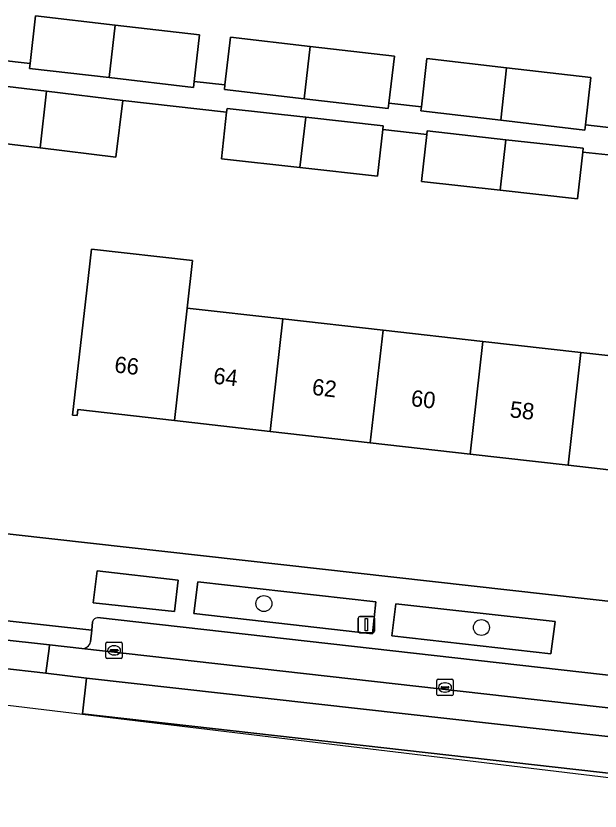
# Model space of a CAD drawing. Extents: x 162026 to 163502, y 387295 to 388169.
# Drawn here: x 162657.2 to 162692.94, y 387351.26 to 387399.96 of the extents above; entities that cross this region are included whole.
import ezdxf

# ---------------------------------------------------------------- set-up
doc = ezdxf.new("R2010")
doc.units = 0
for name, color, linetype in [('IMGEO_Boom', 7, 'Continuous'), ('IMGEO_Erf', 7, 'Continuous'), ('IMGEO_Groenvoorziening', 7, 'Continuous'), ('IMGEO_Kolk', 7, 'Continuous'), ('IMGEO_Lichtmast', 7, 'Continuous'), ('IMGEO_Pand', 7, 'Continuous'), ('IMGEO_Pand_nummerreeks', 7, 'Continuous'), ('IMGEO_Parkeervlak_open', 7, 'Continuous'), ('IMGEO_Rijbaan_lokaal_gesloten', 7, 'Continuous'), ('IMGEO_Rijbaan_lokaal_open', 7, 'Continuous'), ('IMGEO_Voetpad_open', 7, 'Continuous')]:
    doc.layers.add(name, color=color, linetype=linetype)

msp = doc.modelspace()

# ---------------------------------------------------------------- linework, layer by layer
at = {"layer": 'IMGEO_Boom'}
for centre in [(162672.374, 387363.969), (162685.684, 387362.505)]:
    msp.add_circle(centre, 0.489, dxfattribs=at)
at = {"layer": 'IMGEO_Erf'}
for points in [[(162656.048, 387397.275), (162658.066, 387397.051), (162658.405, 387399.962), (162663.273, 387399.396), (162668.434, 387398.795), (162668.102, 387395.94), (162669.992, 387395.731), (162670.333, 387398.662), (162675.202, 387398.096), (162680.362, 387397.495), (162680.027, 387394.62), (162682.01, 387394.4), (162682.353, 387397.351), (162687.221, 387396.785), (162692.382, 387396.184), (162692.045, 387393.289), (162694.006, 387393.072)], [(162682.338, 387392.698), (162679.644, 387393.001), (162679.325, 387390.142), (162674.583, 387390.67), (162669.776, 387391.206), (162670.096, 387394.075), (162663.747, 387394.79), (162663.327, 387391.316), (162658.688, 387391.877), (162654.033, 387392.44)], [(162711.681, 387365.136), (162714.319, 387389.235), (162710.961, 387389.556), (162710.656, 387386.395), (162705.894, 387386.789), (162706.289, 387390.002), (162703.754, 387390.287), (162703.434, 387387.426), (162698.693, 387387.954), (162693.885, 387388.49), (162694.206, 387391.362), (162691.885, 387391.623), (162691.566, 387388.763), (162686.824, 387389.291), (162682.017, 387389.827), (162682.338, 387392.698)], [(162696.856, 387371.774), (162690.983, 387372.441), (162684.99, 387373.121), (162678.885, 387373.815), (162672.75, 387374.511), (162666.903, 387375.175), (162660.986, 387375.847), (162660.944, 387375.482), (162660.666, 387375.514), (162661.231, 387380.482), (162661.536, 387383.165), (162661.822, 387385.676), (162668.017, 387384.978), (162667.685, 387382.064), (162673.532, 387381.405), (162679.668, 387380.714), (162685.773, 387380.026), (162691.767, 387379.351), (162697.641, 387378.689)], [(162594.077, 387375.086), (162622.081, 387372.119), (162708.34, 387362.452)]]:
    msp.add_lwpolyline(points, dxfattribs=at)
at = {"layer": 'IMGEO_Groenvoorziening'}
for points in [[(162666.898, 387363.491), (162667.131, 387365.407), (162662.171, 387365.985), (162661.936, 387364.022)], [(162679.028, 387362.124), (162679.225, 387364.086), (162668.324, 387365.303), (162668.091, 387363.355)], [(162689.938, 387360.888), (162690.193, 387362.872), (162680.444, 387363.959), (162680.213, 387361.998)]]:
    msp.add_lwpolyline(points, close=True, dxfattribs=at)
at = {"layer": 'IMGEO_Kolk'}
for p, q in [((162662.71, 387360.679), (162662.71, 387361.531)), ((162662.785, 387361.605), (162663.637, 387361.605)), ((162663.198, 387361.385), (162663.223, 387361.385)), ((162663.711, 387361.531), (162663.711, 387360.679)), ((162662.969, 387361.099), (162662.969, 387361.111)), ((162663.407, 387361.062), (162663.009, 387361.062)), ((162663.012, 387361.148), (162663.41, 387361.148)), ((162663.221, 387360.825), (162663.196, 387360.825)), ((162663.453, 387361.111), (162663.453, 387361.099)), ((162663.637, 387360.605), (162662.785, 387360.605)), ((162683.031, 387359.334), (162683.883, 387359.334)), ((162682.956, 387358.408), (162682.956, 387359.26)), ((162683.215, 387358.828), (162683.215, 387358.84)), ((162683.653, 387358.791), (162683.255, 387358.791)), ((162683.258, 387358.877), (162683.656, 387358.877)), ((162683.444, 387359.114), (162683.469, 387359.114)), ((162683.699, 387358.84), (162683.699, 387358.828)), ((162683.957, 387359.26), (162683.957, 387358.408)), ((162683.883, 387358.334), (162683.031, 387358.334)), ((162683.467, 387358.554), (162683.442, 387358.554))]:
    msp.add_line(p, q, dxfattribs=at)
for points in [[(162662.71, 387360.679), (162662.71, 387361.531)], [(162662.785, 387361.605), (162663.637, 387361.605)], [(162663.711, 387361.531), (162663.711, 387360.679)], [(162663.637, 387360.605), (162662.785, 387360.605)], [(162683.031, 387359.334), (162683.883, 387359.334)], [(162682.956, 387358.408), (162682.956, 387359.26)], [(162683.957, 387359.26), (162683.957, 387358.408)], [(162683.883, 387358.334), (162683.031, 387358.334)]]:
    msp.add_lwpolyline(points, dxfattribs=at)
for centre, radius, start, end in [((162662.787, 387361.529), 0.0765, 91.552, 178.448), ((162662.787, 387361.529), 0.0765, 91.552, 178.448), ((162663.635, 387361.529), 0.0765, 1.552, 88.448), ((162663.635, 387361.529), 0.0765, 1.552, 88.448), ((162663.009, 387361.108), 0.0403, 85.8775, 175.7526), ((162663.006, 387361.098), 0.0366, 178.938, 274.7102), ((162663.41, 387361.105), 0.043, 264.8664, 352.4533), ((162663.414, 387361.11), 0.0386, 1.7309, 96.639), ((162662.787, 387360.681), 0.0765, 181.552, 268.448), ((162662.787, 387360.681), 0.0765, 181.552, 268.448), ((162663.635, 387360.681), 0.0765, 271.552, 358.448), ((162663.635, 387360.681), 0.0765, 271.552, 358.448), ((162683.033, 387359.258), 0.0765, 91.552, 178.448), ((162683.033, 387359.258), 0.0765, 91.552, 178.448), ((162683.881, 387359.258), 0.0765, 1.552, 88.448), ((162683.881, 387359.258), 0.0765, 1.552, 88.448), ((162683.255, 387358.837), 0.0403, 85.8775, 175.7526), ((162683.252, 387358.827), 0.0366, 178.938, 274.7102), ((162683.656, 387358.834), 0.043, 264.8664, 352.4533), ((162683.66, 387358.839), 0.0386, 1.7309, 96.639), ((162683.033, 387358.41), 0.0765, 181.552, 268.448), ((162683.033, 387358.41), 0.0765, 181.552, 268.448), ((162683.881, 387358.41), 0.0765, 271.552, 358.448), ((162683.881, 387358.41), 0.0765, 271.552, 358.448)]:
    msp.add_arc(centre, radius, start, end, dxfattribs=at)
for centre, major_axis, ratio, start_param, end_param in [((162663.197, 387361.105), (-0.387, 0.002), 0.722429, 4.712389, 7.853982), ((162663.222, 387361.105), (-0.39, 0.002), 0.717154, 1.570796, 4.712389), ((162683.443, 387358.834), (-0.387, 0.002), 0.722429, 4.712389, 7.853982), ((162683.468, 387358.834), (-0.39, 0.002), 0.717154, 1.570796, 4.712389)]:
    msp.add_ellipse(centre, major_axis=major_axis, ratio=ratio, start_param=start_param, end_param=end_param, dxfattribs=at)
at = {"layer": 'IMGEO_Lichtmast'}
for p, q in [((162678.251, 387363.181), (162679.041, 387363.181)), ((162679.041, 387363.181), (162678.251, 387363.181)), ((162678.151, 387362.281), (162678.151, 387363.081)), ((162678.151, 387363.081), (162678.151, 387362.281)), ((162679.141, 387363.081), (162679.141, 387362.281)), ((162679.141, 387362.281), (162679.141, 387363.081)), ((162679.041, 387362.181), (162678.251, 387362.181)), ((162678.251, 387362.181), (162679.041, 387362.181))]:
    msp.add_line(p, q, dxfattribs=at)
msp.add_lwpolyline([(162678.571, 387363.056), (162678.721, 387363.056), (162678.721, 387362.306), (162678.571, 387362.306), (162678.571, 387363.056)], dxfattribs=at)
for centre, start, end in [((162678.251, 387363.081), 90, 180), ((162678.251, 387363.081), 90, 180), ((162679.041, 387363.081), 0, 90), ((162679.041, 387363.081), 360, 90), ((162678.251, 387362.281), 180, 270), ((162678.251, 387362.281), 180, 270), ((162679.041, 387362.281), 270, 0), ((162679.041, 387362.281), 270, 0)]:
    msp.add_arc(centre, 0.1, start, end, dxfattribs=at)
at = {"layer": 'IMGEO_Pand'}
for points in [[(162663.273, 387399.396), (162658.405, 387399.962), (162658.066, 387397.051), (162658.031, 387396.749), (162662.915, 387396.18)], [(162668.434, 387398.795), (162663.273, 387399.396), (162662.915, 387396.18), (162668.06, 387395.582), (162668.102, 387395.94)], [(162675.202, 387398.096), (162670.333, 387398.662), (162669.992, 387395.731), (162669.959, 387395.449), (162674.844, 387394.88)], [(162680.362, 387397.495), (162675.202, 387398.096), (162674.844, 387394.88), (162679.988, 387394.282), (162680.027, 387394.62)], [(162687.221, 387396.785), (162682.353, 387397.351), (162682.01, 387394.4), (162681.979, 387394.138), (162686.863, 387393.57)], [(162692.382, 387396.184), (162687.221, 387396.785), (162686.863, 387393.57), (162692.008, 387392.971), (162692.045, 387393.289)], [(162659.082, 387395.354), (162654.453, 387395.914), (162649.124, 387396.559), (162648.703, 387393.085), (162654.033, 387392.44), (162658.688, 387391.877)], [(162658.688, 387391.877), (162663.327, 387391.316), (162663.747, 387394.79), (162659.082, 387395.354)], [(162674.933, 387393.759), (162670.121, 387394.295), (162670.096, 387394.075), (162669.776, 387391.206), (162674.583, 387390.67)], [(162679.644, 387393.001), (162679.67, 387393.231), (162674.933, 387393.759), (162674.583, 387390.67), (162679.325, 387390.142)], [(162687.174, 387392.38), (162682.362, 387392.916), (162682.338, 387392.698), (162682.017, 387389.827), (162686.824, 387389.291)], [(162691.885, 387391.623), (162691.911, 387391.852), (162687.174, 387392.38), (162686.824, 387389.291), (162691.566, 387388.763)], [(162667.685, 387382.064), (162668.017, 387384.978), (162661.822, 387385.676), (162661.536, 387383.165), (162661.231, 387380.482), (162660.666, 387375.514), (162660.944, 387375.482), (162660.986, 387375.847), (162666.903, 387375.175)], [(162673.532, 387381.405), (162667.685, 387382.064), (162666.903, 387375.175), (162672.75, 387374.511)], [(162679.668, 387380.714), (162673.532, 387381.405), (162672.75, 387374.511), (162678.885, 387373.815)], [(162678.885, 387373.815), (162684.99, 387373.121), (162685.773, 387380.026), (162679.668, 387380.714)], [(162691.767, 387379.351), (162685.773, 387380.026), (162684.99, 387373.121), (162690.983, 387372.441)], [(162690.983, 387372.441), (162696.856, 387371.774), (162697.641, 387378.689), (162691.767, 387379.351)]]:
    msp.add_lwpolyline(points, close=True, dxfattribs=at)
at = {"layer": 'IMGEO_Parkeervlak_open'}
for points in [[(162661.892, 387362.849), (162661.843, 387362.345), (162661.772, 387361.623)], [(162708.632, 387357.864), (162662.203, 387363.108)], [(162661.232, 387361.21), (162709.154, 387355.81)]]:
    msp.add_lwpolyline(points, dxfattribs=at)
for centre, radius, start, end in [((162662.222, 387362.768), 0.34, 93.2785, 166.2964), ((162661.236, 387361.765), 0.555, 269.6055, 345.2131)]:
    msp.add_arc(centre, radius, start, end, dxfattribs=at)
at = {"layer": 'IMGEO_Rijbaan_lokaal_gesloten'}
msp.add_lwpolyline([(162595.554, 387368.614), (162588.126, 387369.446), (162584.68, 387369.838), (162584.467, 387368.088), (162595.563, 387366.85), (162628.24, 387363.206), (162641.754, 387361.673), (162659.031, 387359.714), (162659.234, 387361.213), (162659.266, 387361.451), (162650.192, 387362.448), (162650.142, 387362.454)], close=True, dxfattribs=at)
for points in [[(162661.232, 387361.21), (162659.266, 387361.451), (162659.234, 387361.213), (162659.031, 387359.714), (162661.524, 387359.409), (162708.901, 387354.096), (162710.857, 387353.874), (162711.09, 387355.675), (162710.969, 387355.669)], [(162710.163, 387355.694), (162709.154, 387355.81), (162661.232, 387361.21)], [(162710.599, 387351.261), (162710.658, 387351.669), (162708.627, 387351.863), (162661.276, 387357.212), (162661.275, 387357.204), (162710.599, 387351.261)]]:
    msp.add_lwpolyline(points, dxfattribs=at)
at = {"layer": 'IMGEO_Rijbaan_lokaal_open'}
msp.add_lwpolyline([(162661.524, 387359.409), (162661.276, 387357.212), (162708.627, 387351.863), (162708.901, 387354.096)], close=True, dxfattribs=at)
at = {"layer": 'IMGEO_Voetpad_open'}
for points in [[(162694.006, 387393.072), (162692.045, 387393.289), (162692.008, 387392.971), (162686.863, 387393.57), (162681.979, 387394.138), (162682.01, 387394.4), (162680.027, 387394.62), (162679.988, 387394.282), (162674.844, 387394.88), (162669.959, 387395.449), (162669.992, 387395.731), (162668.102, 387395.94), (162668.06, 387395.582), (162662.915, 387396.18), (162658.031, 387396.749), (162658.066, 387397.051), (162656.048, 387397.275)], [(162654.453, 387395.914), (162659.082, 387395.354), (162663.747, 387394.79), (162670.096, 387394.075), (162670.121, 387394.295), (162674.933, 387393.759), (162679.67, 387393.231), (162679.644, 387393.001), (162682.338, 387392.698), (162682.362, 387392.916), (162687.174, 387392.38), (162691.911, 387391.852), (162691.885, 387391.623), (162694.206, 387391.362)], [(162716.626, 387361.373), (162708.34, 387362.452), (162622.081, 387372.119), (162594.077, 387375.086)], [(162649.877, 387364.209), (162649.819, 387363.695), (162656.308, 387362.963), (162661.843, 387362.345), (162661.892, 387362.849)], [(162661.772, 387361.623), (162661.843, 387362.345), (162656.308, 387362.963), (162649.819, 387363.695)], [(162662.203, 387363.108), (162708.632, 387357.864)], [(162650.142, 387362.454), (162650.192, 387362.448), (162659.266, 387361.451), (162661.232, 387361.21)], [(162641.48, 387359.589), (162661.275, 387357.204), (162661.276, 387357.212), (162661.524, 387359.409), (162659.031, 387359.714), (162641.754, 387361.673), (162641.48, 387359.589)]]:
    msp.add_lwpolyline(points, dxfattribs=at)
for points in [[(162662.171, 387365.985), (162667.131, 387365.407), (162666.898, 387363.491), (162661.936, 387364.022)], [(162668.324, 387365.303), (162679.225, 387364.086), (162679.028, 387362.124), (162668.091, 387363.355)], [(162680.444, 387363.959), (162690.193, 387362.872), (162689.938, 387360.888), (162680.213, 387361.998)]]:
    msp.add_lwpolyline(points, close=True, dxfattribs=at)
for centre, radius, start, end in [((162662.222, 387362.768), 0.34, 93.2785, 166.2964), ((162661.236, 387361.765), 0.555, 269.6055, 345.2131)]:
    msp.add_arc(centre, radius, start, end, dxfattribs=at)

# ---------------------------------------------------------------- texts
at = {"layer": 'IMGEO_Pand_nummerreeks'}
for s, p in [('66', (162663.194, 387378.132)), ('64', (162669.241, 387377.445)), ('62', (162675.284, 387376.76)), ('60', (162681.337, 387376.072)), ('58', (162687.383, 387375.385))]:
    msp.add_text(s, height=1, rotation=353.5219, dxfattribs=at).set_placement(p)

doc.saveas('drawing.dxf')
